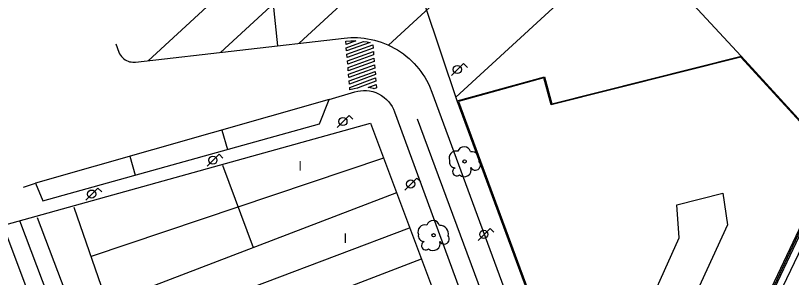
# Model space of a CAD drawing. Extents: x 282771 to 285132, y 4823109 to 4825496.
# Drawn here: x 283708.4 to 283829.3, y 4824412.3 to 4824453.2 of the extents above; entities that cross this region are included whole.
import ezdxf

# ---------------------------------------------------------------- set-up
doc = ezdxf.new("R2010")
doc.units = 0
for name, color, linetype in [('ACERA-BORDILLO', 7, 'Continuous'), ('ACERA-INTERIOR', 7, 'Continuous'), ('ARBOL', 7, 'Continuous'), ('CARRIL-BICI-AREA', 7, 'Continuous'), ('CARRIL-BICI-EJE', 7, 'Continuous'), ('EDIFICIO', 7, 'Continuous'), ('FAROLA', 7, 'Continuous'), ('MEDIANERA', 7, 'Continuous'), ('PASO-PEATONES', 7, 'Continuous'), ('SENAL-VIARIA', 7, 'Continuous'), ('TXT-ALTURA-EDIFICIO', 7, 'Continuous'), ('ZONA-VERDE', 7, 'Continuous')]:
    doc.layers.add(name, color=color, linetype=linetype)

msp = doc.modelspace()

# ---------------------------------------------------------------- linework, layer by layer
at = {"layer": 'ACERA-BORDILLO'}
for points in [[(283724.04, 4824448.81), (283724.52, 4824447.47), (283724.62, 4824447.25), (283724.75, 4824447.03), (283724.9, 4824446.83), (283725.08, 4824446.64), (283725.27, 4824446.47), (283725.48, 4824446.32), (283725.71, 4824446.19), (283725.94, 4824446.08), (283726.18, 4824446.01), (283726.42, 4824445.96), (283726.66, 4824445.93), (283726.89, 4824445.92), (283727.12, 4824445.94), (283759.61, 4824449.69), (283760.63, 4824449.76), (283761.14, 4824449.77), (283761.67, 4824449.76), (283762.2, 4824449.73), (283762.73, 4824449.67), (283763.26, 4824449.59), (283763.8, 4824449.49), (283764.33, 4824449.36), (283764.86, 4824449.22), (283765.39, 4824449.04), (283765.91, 4824448.85), (283766.43, 4824448.63), (283766.94, 4824448.39), (283767.43, 4824448.13), (283767.92, 4824447.84), (283768.39, 4824447.54), (283768.85, 4824447.21), (283769.29, 4824446.87), (283769.72, 4824446.51), (283770.13, 4824446.13), (283770.52, 4824445.73), (283770.89, 4824445.33), (283771.24, 4824444.9), (283771.57, 4824444.47), (283771.89, 4824444.03), (283772.18, 4824443.58), (283772.44, 4824443.12), (283772.69, 4824442.66), (283772.92, 4824442.19), (283773.3, 4824441.25), (283808.56, 4824345.46)], [(283709.62, 4824426.44), (283711.49, 4824427.07), (283712.68, 4824424.3), (283755.76, 4824436.3), (283757.3, 4824440.09), (283761.3, 4824441.3), (283761.72, 4824441.41), (283762.17, 4824441.48), (283762.63, 4824441.51), (283763.1, 4824441.5), (283763.58, 4824441.44), (283764.06, 4824441.33), (283764.53, 4824441.18), (283764.99, 4824440.97), (283765.42, 4824440.73), (283765.83, 4824440.44), (283766.2, 4824440.12), (283766.53, 4824439.77), (283766.82, 4824439.39), (283767.07, 4824439), (283767.28, 4824438.6), (283767.45, 4824438.2), (283801.7, 4824344.77)]]:
    msp.add_lwpolyline(points, dxfattribs=at)
at = {"layer": 'ACERA-INTERIOR'}
for points in [[(283821.48, 4824446.87), (283766.62, 4824506.03)], [(283783.79, 4824487.51), (283740.35, 4824447.46)], [(283788.71, 4824482.17), (283752.59, 4824448.88)], [(283763.05, 4824477.48), (283729.07, 4824446.16)], [(283749.3, 4824448.5), (283746.24, 4824477.92)], [(283777.21, 4824439.88), (283764.63, 4824477.44)], [(283795.27, 4824475.06), (283766.55, 4824448.59)], [(283804.13, 4824465.44), (283777.02, 4824440.45)], [(283777.21, 4824439.88), (283790.82, 4824443.67), (283792, 4824439.45), (283821.48, 4824446.87), (283835.99, 4824431.02), (283808.37, 4824372.26), (283805.62, 4824372.06), (283801.6, 4824373.81)], [(283804.75, 4824365.27), (283777.21, 4824439.88)]]:
    msp.add_lwpolyline(points, dxfattribs=at)
at = {"layer": 'ARBOL'}
for centre in [(283778.38, 4824430.44), (283773.54, 4824418.92)]:
    msp.add_circle(centre, 0.255, dxfattribs=at)
for centre, radius, start, end in [((283777.05, 4824430.97), 1.1, 75.4318, 200.5561), ((283778.31, 4824431.7), 1.04, 15.6423, 161.3843), ((283779.44, 4824430.7), 1.27, 345.0327, 95.7993), ((283776.94, 4824430.4), 0.935, 168.599, 268.1324), ((283780.05, 4824429.87), 0.797, 208.9625, 38.991), ((283777.18, 4824428.85), 0.672, 113.7367, 309.4725), ((283778.32, 4824429.15), 1.09, 228.9545, 17.928), ((283773.47, 4824420.18), 1.04, 15.6423, 161.3843), ((283772.21, 4824419.45), 1.1, 75.4318, 200.5561), ((283774.6, 4824419.18), 1.27, 345.0327, 95.7993), ((283772.1, 4824418.88), 0.935, 168.599, 268.1324), ((283775.21, 4824418.35), 0.797, 208.9625, 38.991), ((283772.34, 4824417.33), 0.672, 113.7367, 309.4725), ((283773.48, 4824417.63), 1.09, 228.9545, 17.928)]:
    msp.add_arc(centre, radius, start, end, dxfattribs=at)
at = {"layer": 'CARRIL-BICI-AREA'}
msp.add_lwpolyline([(283836.14, 4824430.65), (283804.03, 4824362.84)], dxfattribs=at)
at = {"layer": 'CARRIL-BICI-EJE'}
msp.add_lwpolyline([(283785.31, 4824328.01), (283796.73, 4824332.15), (283797.29, 4824332.67), (283797.48, 4824333.4), (283797.37, 4824334.25), (283796.44, 4824336.45), (283796.63, 4824338.4), (283797.47, 4824340.64), (283798.75, 4824342.65), (283800.59, 4824344.26), (283802.44, 4824345.13), (283808.19, 4824347.27), (283808.87, 4824347.81), (283809.17, 4824348.44), (283809.15, 4824348.98), (283808.33, 4824351.14), (283804.84, 4824360.51), (283804.8, 4824361.63), (283805.01, 4824362.56), (283805.57, 4824363.8), (283815.93, 4824385.7), (283837.07, 4824429.84)], dxfattribs=at)
at = {"layer": 'EDIFICIO'}
msp.add_lwpolyline([(283688.04, 4824415.34), (283763.7, 4824436.39), (283797.71, 4824345.7), (283793.83, 4824337.91), (283740.11, 4824318.99), (283737.16, 4824326.32), (283736.29, 4824326.01), (283727.97, 4824347.68), (283715.64, 4824342.73), (283688.04, 4824415.34)], dxfattribs=at)
at = {"layer": 'FAROLA'}
for p, q in [((283778.23, 4824445.71), (283777.29, 4824444.78)), ((283778.82, 4824445.12), (283778.23, 4824445.71)), ((283777.29, 4824444.78), (283776.36, 4824443.84)), ((283760.4, 4824437.61), (283759.46, 4824436.68)), ((283760.99, 4824437.02), (283760.4, 4824437.61)), ((283759.46, 4824436.68), (283758.53, 4824435.74)), ((283740.14, 4824431.57), (283739.2, 4824430.64)), ((283740.73, 4824430.98), (283740.14, 4824431.57)), ((283739.2, 4824430.64), (283738.27, 4824429.7)), ((283770.95, 4824427.85), (283770.01, 4824426.92)), ((283771.54, 4824427.26), (283770.95, 4824427.85)), ((283721.24, 4824426.28), (283720.3, 4824425.35)), ((283721.83, 4824425.69), (283721.24, 4824426.28)), ((283770.01, 4824426.92), (283769.08, 4824425.98)), ((283720.3, 4824425.35), (283719.37, 4824424.41)), ((283782.35, 4824419.99), (283781.41, 4824419.06)), ((283782.94, 4824419.4), (283782.35, 4824419.99)), ((283781.41, 4824419.06), (283780.48, 4824418.12))]:
    msp.add_line(p, q, dxfattribs=at)
for centre in [(283777.25, 4824444.78), (283759.42, 4824436.68), (283739.16, 4824430.64), (283769.97, 4824426.92), (283720.26, 4824425.35), (283781.37, 4824419.06)]:
    msp.add_circle(centre, 0.637, dxfattribs=at)
at = {"layer": 'MEDIANERA'}
for points in [[(283765.72, 4824430.98), (283720.18, 4824415.63)], [(283740.68, 4824429.85), (283745.46, 4824417)], [(283767.76, 4824425.53), (283722.71, 4824408.29)], [(283726.7, 4824397.86), (283722.74, 4824408.23), (283717.54, 4824423.28)], [(283743.96, 4824328.67), (283709.09, 4824421.2)], [(283711.8, 4824421.7), (283746.62, 4824329.6)], [(283741.21, 4824327.72), (283706.48, 4824420.47)], [(283724.72, 4824403.02), (283769.81, 4824420.09)], [(283771.64, 4824415.2), (283742.56, 4824404.02), (283736.27, 4824406.84)]]:
    msp.add_lwpolyline(points, dxfattribs=at)
at = {"layer": 'PASO-PEATONES'}
for points in [[(283759.91, 4824448.71), (283759.87, 4824449.21), (283760.65, 4824449.26), (283761.14, 4824449.27), (283761.44, 4824449.27)], [(283760, 4824447.68), (283759.95, 4824448.19), (283762.65, 4824449.18), (283763.18, 4824449.1), (283763.65, 4824449.01)], [(283760.09, 4824446.65), (283760.04, 4824447.16), (283764.08, 4824448.63), (283764.12, 4824448.12)], [(283760.17, 4824445.62), (283760.13, 4824446.13), (283764.17, 4824447.6), (283764.21, 4824447.08)], [(283760.26, 4824444.58), (283760.22, 4824445.1), (283764.26, 4824446.57), (283764.3, 4824446.05)], [(283760.35, 4824443.55), (283760.31, 4824444.07), (283764.34, 4824445.54), (283764.39, 4824445.02)], [(283760.44, 4824442.52), (283760.4, 4824443.04), (283764.43, 4824444.5), (283764.48, 4824443.99)], [(283760.52, 4824441.59), (283760.48, 4824442), (283764.52, 4824443.47), (283764.57, 4824442.96), (283762.08, 4824442.05), (283761.67, 4824441.9), (283761.62, 4824441.9), (283761.17, 4824441.78)], [(283763.67, 4824441.93), (283763.33, 4824441.97), (283764.61, 4824442.44), (283764.65, 4824441.92), (283764.28, 4824441.79), (283764.2, 4824441.81)]]:
    msp.add_lwpolyline(points, close=True, dxfattribs=at)
at = {"layer": 'SENAL-VIARIA'}
for points in [[(283757.3, 4824440.09), (283711.49, 4824427.07)], [(283771, 4824437.09), (283805.04, 4824345.18)], [(283740.54, 4824435.33), (283741.41, 4824432.3)], [(283726.23, 4824431.26), (283727.07, 4824428.31)]]:
    msp.add_lwpolyline(points, dxfattribs=at)
at = {"layer": 'ZONA-VERDE'}
msp.add_line((283777.41, 4824439.78), (283792.91, 4824397.77), dxfattribs=at)
for points in [[(283809.91, 4824376.32), (283835.81, 4824430.99), (283821.43, 4824446.7), (283791.89, 4824439.27), (283790.71, 4824443.48), (283777.41, 4824439.78)], [(283792.91, 4824397.77), (283805.45, 4824404.28), (283811.83, 4824418.53), (283811.47, 4824423.69), (283818.6, 4824425.47), (283819.34, 4824420.55), (283809.67, 4824399.49), (283795.04, 4824392.01)]]:
    msp.add_lwpolyline(points, dxfattribs=at)

# ---------------------------------------------------------------- texts
at = {"layer": 'TXT-ALTURA-EDIFICIO'}
for p in [(283752.48, 4824428.99), (283759.51, 4824417.72)]:
    msp.add_text('I', height=1.5, rotation=0, dxfattribs=at).set_placement(p)

doc.saveas('drawing.dxf')
